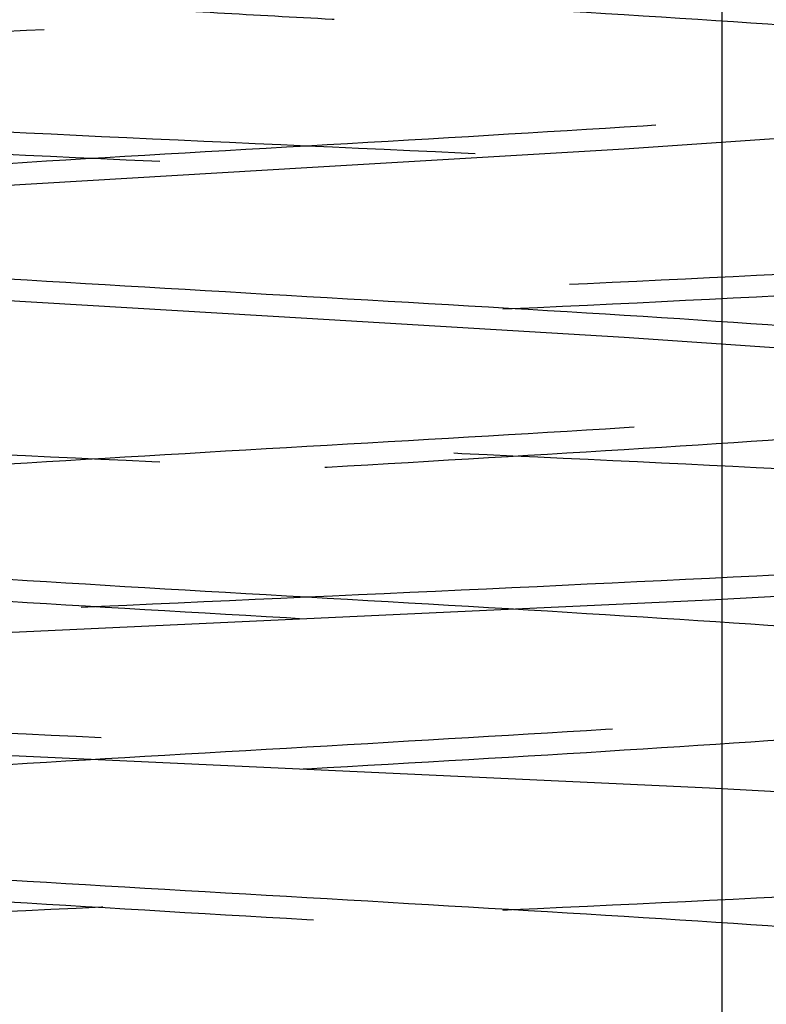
# Model space of a CAD drawing. Header units: inches. Extents: x 1907 to 2452, y -210 to -54.
# Tile 710 of 1056: x 2144.0375 to 2144.1262, y -176.7074 to -176.5904. Entities that reach past the tile are written whole.
import ezdxf

# ---------------------------------------------------------------- set-up
doc = ezdxf.new("R2010")
doc.units = ezdxf.units.IN
doc.header["$LTSCALE"] = 0.5
doc.header["$MEASUREMENT"] = 0
doc.linetypes.add('HIDDEN', pattern=[0.22499999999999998, 0.15, -0.075])
doc.layers.add('SID-M-H', color=4, linetype='HIDDEN')
doc.layers.add('SID-M-S', color=105, linetype='Continuous')

msp = doc.modelspace()

# ---------------------------------------------------------------- linework, layer by layer
at = {"layer": 'SID-M-H'}
for p, q in [((2144.141302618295, -176.6035441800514), (2144.109320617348, -176.6057763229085)), ((2144.109320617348, -176.6057763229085), (2144.07159527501, -176.6080084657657)), ((2144.07159527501, -176.6080084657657), (2144.033869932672, -176.6102406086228)), ((2144.033869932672, -176.6236334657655), (2144.07159527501, -176.6258656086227)), ((2144.07159527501, -176.6258656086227), (2144.109320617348, -176.6280977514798)), ((2144.109320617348, -176.6280977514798), (2144.141302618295, -176.6303298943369)), ((2144.159983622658, -176.6571156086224), (2144.119430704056, -176.6593477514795)), ((2144.119430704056, -176.6593477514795), (2144.07159527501, -176.6615798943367)), ((2144.07159527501, -176.6615798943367), (2144.023759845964, -176.6638120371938)), ((2144.023759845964, -176.6772048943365), (2144.07159527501, -176.6794370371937)), ((2144.07159527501, -176.6794370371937), (2144.119430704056, -176.6816691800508)), ((2144.119430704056, -176.6816691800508), (2144.159983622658, -176.6839013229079))]:
    msp.add_line(p, q, dxfattribs=at)
for points, knots in [([(2143.97499658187, -175.8292082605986), (2143.976194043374, -175.8297557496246), (2143.979018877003, -175.8310472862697), (2144.000392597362, -175.8330828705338), (2144.032802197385, -175.8353150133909), (2144.07161820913, -175.837547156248), (2144.110296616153, -175.8397792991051), (2144.143119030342, -175.8420114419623), (2144.165042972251, -175.8442435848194), (2144.172742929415, -175.8464757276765), (2144.165043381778, -175.8487078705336), (2144.143117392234, -175.8509400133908), (2144.110302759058, -175.8531721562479), (2144.071595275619, -175.855404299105), (2144.032887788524, -175.8576364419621), (2144.000073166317, -175.8598685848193), (2143.978147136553, -175.8621007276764), (2143.970447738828, -175.8643328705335), (2143.978147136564, -175.8665650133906), (2144.000073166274, -175.8687971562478), (2144.032887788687, -175.8710292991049), (2144.07159527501, -175.873261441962), (2144.110302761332, -175.8754935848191), (2144.143117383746, -175.8777257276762), (2144.165043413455, -175.8799578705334), (2144.172742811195, -175.8821900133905), (2144.165043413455, -175.8844221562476), (2144.143117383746, -175.8866542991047), (2144.110302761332, -175.8888864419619), (2144.07159527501, -175.891118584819), (2144.032887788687, -175.8933507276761), (2144.000073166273, -175.8955828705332), (2143.978147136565, -175.8978150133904), (2143.970447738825, -175.9000471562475), (2143.978147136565, -175.9022792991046), (2144.000073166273, -175.9045114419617), (2144.032887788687, -175.9067435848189), (2144.07159527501, -175.908975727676), (2144.110302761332, -175.9112078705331), (2144.143117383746, -175.9134400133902), (2144.165043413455, -175.9156721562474), (2144.172742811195, -175.9179042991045), (2144.165043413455, -175.9201364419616), (2144.143117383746, -175.9223685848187), (2144.110302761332, -175.9246007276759), (2144.07159527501, -175.926832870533), (2144.032887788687, -175.9290650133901), (2144.000073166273, -175.9312971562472), (2143.978147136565, -175.9335292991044), (2143.970447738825, -175.9357614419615), (2143.978147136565, -175.9379935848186), (2144.000073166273, -175.9402257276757), (2144.032887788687, -175.9424578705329), (2144.07159527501, -175.94469001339), (2144.110302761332, -175.9469221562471), (2144.143117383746, -175.9491542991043), (2144.165043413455, -175.9513864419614), (2144.172742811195, -175.9536185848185), (2144.165043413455, -175.9558507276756), (2144.143117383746, -175.9580828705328), (2144.110302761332, -175.9603150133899), (2144.07159527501, -175.962547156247), (2144.032887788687, -175.9647792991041), (2144.000073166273, -175.9670114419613), (2143.978147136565, -175.9692435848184), (2143.970447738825, -175.9714757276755), (2143.978147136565, -175.9737078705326), (2144.000073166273, -175.9759400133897), (2144.032887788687, -175.9781721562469), (2144.07159527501, -175.980404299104), (2144.110302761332, -175.9826364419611), (2144.143117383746, -175.9848685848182), (2144.165043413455, -175.9871007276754), (2144.172742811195, -175.9893328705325), (2144.165043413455, -175.9915650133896), (2144.143117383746, -175.9937971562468), (2144.110302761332, -175.9960292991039), (2144.07159527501, -175.998261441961), (2144.032887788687, -176.0004935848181), (2144.000073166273, -176.0027257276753), (2143.978147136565, -176.0049578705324), (2143.970447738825, -176.0071900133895), (2143.978147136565, -176.0094221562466), (2144.000073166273, -176.0116542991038), (2144.032887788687, -176.0138864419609), (2144.07159527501, -176.016118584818), (2144.110302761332, -176.0183507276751), (2144.143117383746, -176.0205828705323), (2144.165043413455, -176.0228150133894), (2144.172742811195, -176.0250471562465), (2144.165043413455, -176.0272792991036), (2144.143117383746, -176.0295114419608), (2144.110302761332, -176.0317435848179), (2144.07159527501, -176.033975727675), (2144.032887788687, -176.0362078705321), (2144.000073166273, -176.0384400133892), (2143.978147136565, -176.0406721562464), (2143.970447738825, -176.0429042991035), (2143.978147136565, -176.0451364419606), (2144.000073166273, -176.0473685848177), (2144.032887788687, -176.0496007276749), (2144.07159527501, -176.051832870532), (2144.110302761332, -176.0540650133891), (2144.143117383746, -176.0562971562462), (2144.165043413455, -176.0585292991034), (2144.172742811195, -176.0607614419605), (2144.165043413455, -176.0629935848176), (2144.143117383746, -176.0652257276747), (2144.110302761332, -176.0674578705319), (2144.07159527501, -176.069690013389), (2144.032887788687, -176.0719221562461), (2144.000073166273, -176.0741542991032), (2143.978147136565, -176.0763864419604), (2143.970447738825, -176.0786185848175), (2143.978147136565, -176.0808507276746), (2144.000073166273, -176.0830828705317), (2144.032887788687, -176.0853150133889), (2144.07159527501, -176.087547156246), (2144.110302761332, -176.0897792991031), (2144.143117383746, -176.0920114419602), (2144.165043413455, -176.0942435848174), (2144.172742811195, -176.0964757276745), (2144.165043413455, -176.0987078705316), (2144.143117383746, -176.1009400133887), (2144.110302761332, -176.1031721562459), (2144.07159527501, -176.105404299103), (2144.032887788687, -176.1076364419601), (2144.000073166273, -176.1098685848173), (2143.978147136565, -176.1121007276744), (2143.970447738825, -176.1143328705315), (2143.978147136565, -176.1165650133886), (2144.000073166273, -176.1187971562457), (2144.032887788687, -176.1210292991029), (2144.07159527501, -176.12326144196), (2144.110302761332, -176.1254935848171), (2144.143117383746, -176.1277257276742), (2144.165043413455, -176.1299578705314), (2144.172742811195, -176.1321900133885), (2144.165043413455, -176.1344221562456), (2144.143117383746, -176.1366542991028), (2144.110302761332, -176.1388864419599), (2144.07159527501, -176.141118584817), (2144.032887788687, -176.1433507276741), (2144.000073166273, -176.1455828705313), (2143.978147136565, -176.1478150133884), (2143.970447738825, -176.1500471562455), (2143.978147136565, -176.1522792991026), (2144.000073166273, -176.1545114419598), (2144.032887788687, -176.1567435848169), (2144.07159527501, -176.158975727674), (2144.110302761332, -176.1612078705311), (2144.143117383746, -176.1634400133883), (2144.165043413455, -176.1656721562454), (2144.172742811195, -176.1679042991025), (2144.165043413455, -176.1701364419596), (2144.143117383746, -176.1723685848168), (2144.110302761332, -176.1746007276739), (2144.07159527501, -176.176832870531), (2144.032887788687, -176.1790650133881), (2144.000073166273, -176.1812971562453), (2143.978147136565, -176.1835292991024), (2143.970447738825, -176.1857614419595), (2143.978147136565, -176.1879935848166), (2144.000073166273, -176.1902257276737), (2144.032887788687, -176.1924578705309), (2144.07159527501, -176.194690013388), (2144.110302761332, -176.1969221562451), (2144.143117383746, -176.1991542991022), (2144.165043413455, -176.2013864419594), (2144.172742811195, -176.2036185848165), (2144.165043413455, -176.2058507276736), (2144.143117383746, -176.2080828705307), (2144.110302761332, -176.2103150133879), (2144.07159527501, -176.212547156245), (2144.032887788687, -176.2147792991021), (2144.000073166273, -176.2170114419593), (2143.978147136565, -176.2192435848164), (2143.970447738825, -176.2214757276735), (2143.978147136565, -176.2237078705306), (2144.000073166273, -176.2259400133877), (2144.032887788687, -176.2281721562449), (2144.07159527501, -176.230404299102), (2144.110302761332, -176.2326364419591), (2144.143117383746, -176.2348685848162), (2144.165043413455, -176.2371007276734), (2144.172742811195, -176.2393328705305), (2144.165043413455, -176.2415650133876), (2144.143117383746, -176.2437971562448), (2144.110302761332, -176.2460292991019), (2144.07159527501, -176.248261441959), (2144.032887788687, -176.2504935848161), (2144.000073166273, -176.2527257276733), (2143.978147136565, -176.2549578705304), (2143.970447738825, -176.2571900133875), (2143.978147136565, -176.2594221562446), (2144.000073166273, -176.2616542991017), (2144.032887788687, -176.2638864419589), (2144.07159527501, -176.266118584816), (2144.110302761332, -176.2683507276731), (2144.143117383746, -176.2705828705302), (2144.165043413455, -176.2728150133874), (2144.172742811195, -176.2750471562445), (2144.165043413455, -176.2772792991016), (2144.143117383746, -176.2795114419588), (2144.110302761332, -176.2817435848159), (2144.07159527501, -176.283975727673), (2144.032887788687, -176.2862078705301), (2144.000073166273, -176.2884400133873), (2143.978147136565, -176.2906721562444), (2143.970447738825, -176.2929042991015), (2143.978147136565, -176.2951364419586), (2144.000073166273, -176.2973685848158), (2144.032887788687, -176.2996007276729), (2144.07159527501, -176.30183287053), (2144.110302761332, -176.3040650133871), (2144.143117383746, -176.3062971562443), (2144.165043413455, -176.3085292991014), (2144.172742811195, -176.3107614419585), (2144.165043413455, -176.3129935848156), (2144.143117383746, -176.3152257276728), (2144.110302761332, -176.3174578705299), (2144.07159527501, -176.319690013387), (2144.032887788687, -176.3219221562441), (2144.000073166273, -176.3241542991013), (2143.978147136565, -176.3263864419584), (2143.970447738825, -176.3286185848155), (2143.978147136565, -176.3308507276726), (2144.000073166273, -176.3330828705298), (2144.032887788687, -176.3353150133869), (2144.07159527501, -176.337547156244), (2144.110302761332, -176.3397792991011), (2144.143117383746, -176.3420114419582), (2144.165043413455, -176.3442435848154), (2144.172742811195, -176.3464757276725), (2144.165043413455, -176.3487078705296), (2144.143117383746, -176.3509400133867), (2144.110302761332, -176.3531721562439), (2144.07159527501, -176.355404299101), (2144.032887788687, -176.3576364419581), (2144.000073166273, -176.3598685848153), (2143.978147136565, -176.3621007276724), (2143.970447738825, -176.3643328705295), (2143.978147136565, -176.3665650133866), (2144.000073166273, -176.3687971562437), (2144.032887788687, -176.3710292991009), (2144.07159527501, -176.373261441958), (2144.110302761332, -176.3754935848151), (2144.143117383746, -176.3777257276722), (2144.165043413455, -176.3799578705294), (2144.172742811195, -176.3821900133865), (2144.165043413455, -176.3844221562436), (2144.143117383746, -176.3866542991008), (2144.110302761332, -176.3888864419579), (2144.07159527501, -176.391118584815), (2144.032887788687, -176.3933507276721), (2144.000073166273, -176.3955828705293), (2143.978147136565, -176.3978150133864), (2143.970447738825, -176.4000471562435), (2143.978147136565, -176.4022792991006), (2144.000073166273, -176.4045114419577), (2144.032887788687, -176.4067435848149), (2144.07159527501, -176.408975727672), (2144.110302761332, -176.4112078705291), (2144.143117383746, -176.4134400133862), (2144.165043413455, -176.4156721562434), (2144.172742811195, -176.4179042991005), (2144.165043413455, -176.4201364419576), (2144.143117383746, -176.4223685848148), (2144.110302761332, -176.4246007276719), (2144.07159527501, -176.426832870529), (2144.032887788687, -176.4290650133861), (2144.000073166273, -176.4312971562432), (2143.978147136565, -176.4335292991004), (2143.970447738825, -176.4357614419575), (2143.978147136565, -176.4379935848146), (2144.000073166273, -176.4402257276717), (2144.032887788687, -176.4424578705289), (2144.07159527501, -176.444690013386), (2144.110302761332, -176.4469221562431), (2144.143117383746, -176.4491542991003), (2144.165043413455, -176.4513864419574), (2144.172742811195, -176.4536185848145), (2144.165043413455, -176.4558507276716), (2144.143117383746, -176.4580828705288), (2144.110302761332, -176.4603150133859), (2144.07159527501, -176.462547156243), (2144.032887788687, -176.4647792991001), (2144.000073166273, -176.4670114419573), (2143.978147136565, -176.4692435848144), (2143.970447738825, -176.4714757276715), (2143.978147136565, -176.4737078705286), (2144.000073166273, -176.4759400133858), (2144.032887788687, -176.4781721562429), (2144.07159527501, -176.4804042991), (2144.110302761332, -176.4826364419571), (2144.143117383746, -176.4848685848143), (2144.165043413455, -176.4871007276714), (2144.172742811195, -176.4893328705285), (2144.165043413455, -176.4915650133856), (2144.143117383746, -176.4937971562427), (2144.110302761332, -176.4960292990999), (2144.07159527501, -176.498261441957), (2144.032887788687, -176.5004935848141), (2144.000073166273, -176.5027257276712), (2143.978147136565, -176.5049578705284), (2143.970447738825, -176.5071900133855), (2143.978147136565, -176.5094221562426), (2144.000073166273, -176.5116542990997), (2144.032887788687, -176.5138864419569), (2144.07159527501, -176.516118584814), (2144.110302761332, -176.5183507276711), (2144.143117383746, -176.5205828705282), (2144.165043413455, -176.5228150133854), (2144.172742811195, -176.5250471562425), (2144.165043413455, -176.5272792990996), (2144.143117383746, -176.5295114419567), (2144.110302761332, -176.5317435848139), (2144.07159527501, -176.533975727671), (2144.032887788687, -176.5362078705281), (2144.000073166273, -176.5384400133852), (2143.978147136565, -176.5406721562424), (2143.970447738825, -176.5429042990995), (2143.978147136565, -176.5451364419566), (2144.000073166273, -176.5473685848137), (2144.032887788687, -176.5496007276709), (2144.07159527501, -176.551832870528), (2144.110302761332, -176.5540650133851), (2144.143117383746, -176.5562971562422), (2144.165043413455, -176.5585292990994), (2144.172742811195, -176.5607614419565), (2144.165043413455, -176.5629935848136), (2144.143117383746, -176.5652257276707), (2144.110302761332, -176.5674578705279), (2144.07159527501, -176.569690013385), (2144.032887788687, -176.5719221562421), (2144.000073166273, -176.5741542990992), (2143.978147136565, -176.5763864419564), (2143.970447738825, -176.5786185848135), (2143.978147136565, -176.5808507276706), (2144.000073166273, -176.5830828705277), (2144.032887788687, -176.5853150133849), (2144.07159527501, -176.587547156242), (2144.110302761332, -176.5897792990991), (2144.143117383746, -176.5920114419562), (2144.165043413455, -176.5942435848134), (2144.172742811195, -176.5964757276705), (2144.165043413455, -176.5987078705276), (2144.143117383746, -176.6009400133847), (2144.110302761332, -176.6031721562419), (2144.07159527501, -176.605404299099), (2144.032887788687, -176.6076364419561), (2144.000073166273, -176.6098685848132), (2143.978147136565, -176.6121007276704), (2143.970447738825, -176.6143328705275), (2143.978147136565, -176.6165650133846), (2144.000073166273, -176.6187971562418), (2144.032887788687, -176.6210292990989), (2144.07159527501, -176.623261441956), (2144.110302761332, -176.6254935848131), (2144.143117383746, -176.6277257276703), (2144.165043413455, -176.6299578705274), (2144.172742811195, -176.6321900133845), (2144.165043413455, -176.6344221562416), (2144.143117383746, -176.6366542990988), (2144.110302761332, -176.6388864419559), (2144.07159527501, -176.641118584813), (2144.032887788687, -176.6433507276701), (2144.000073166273, -176.6455828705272), (2143.978147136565, -176.6478150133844), (2143.970447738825, -176.6500471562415), (2143.978147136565, -176.6522792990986), (2144.000073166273, -176.6545114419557), (2144.032887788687, -176.6567435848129), (2144.07159527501, -176.65897572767), (2144.110302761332, -176.6612078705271), (2144.143117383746, -176.6634400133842), (2144.165043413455, -176.6656721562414), (2144.172742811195, -176.6679042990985), (2144.165043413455, -176.6701364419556), (2144.143117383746, -176.6723685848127), (2144.110302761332, -176.6746007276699), (2144.07159527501, -176.676832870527), (2144.032887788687, -176.6790650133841), (2144.000073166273, -176.6812971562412), (2143.978147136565, -176.6835292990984), (2143.970447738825, -176.6857614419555), (2143.978147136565, -176.6879935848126), (2144.000073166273, -176.6902257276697), (2144.032887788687, -176.6924578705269), (2144.07159527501, -176.694690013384), (2144.110302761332, -176.6969221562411), (2144.143117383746, -176.6991542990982), (2144.165043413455, -176.7013864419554), (2144.172742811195, -176.7036185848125), (2144.165043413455, -176.7058507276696), (2144.143117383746, -176.7080828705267), (2144.110302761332, -176.7103150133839), (2144.07159527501, -176.712547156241), (2144.032887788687, -176.7147792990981), (2144.000073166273, -176.7170114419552), (2143.978147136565, -176.7192435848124), (2143.970447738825, -176.7214757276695), (2143.978147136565, -176.7237078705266), (2144.000073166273, -176.7259400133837), (2144.032887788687, -176.7281721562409), (2144.07159527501, -176.730404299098), (2144.110302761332, -176.7326364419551), (2144.143117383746, -176.7348685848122), (2144.165043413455, -176.7371007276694), (2144.172742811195, -176.7393328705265), (2144.165043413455, -176.7415650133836), (2144.143117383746, -176.7437971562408), (2144.110302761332, -176.7460292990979), (2144.07159527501, -176.748261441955), (2144.032887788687, -176.7504935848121), (2144.000073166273, -176.7527257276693), (2143.978147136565, -176.7549578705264), (2143.970447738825, -176.7571900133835), (2143.978147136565, -176.7594221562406), (2144.000073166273, -176.7616542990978), (2144.032887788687, -176.7638864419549), (2144.07159527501, -176.766118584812), (2144.110302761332, -176.7683507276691), (2144.143117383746, -176.7705828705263), (2144.165043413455, -176.7728150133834), (2144.172742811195, -176.7750471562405), (2144.165043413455, -176.7772792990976), (2144.143117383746, -176.7795114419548), (2144.110302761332, -176.7817435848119), (2144.07159527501, -176.783975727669), (2144.032887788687, -176.7862078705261), (2144.000073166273, -176.7884400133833), (2143.978147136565, -176.7906721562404), (2143.970447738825, -176.7929042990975), (2143.978147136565, -176.7951364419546), (2144.000073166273, -176.7973685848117), (2144.032887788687, -176.7996007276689), (2144.07159527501, -176.801832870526), (2144.110302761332, -176.8040650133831), (2144.143117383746, -176.8062971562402), (2144.165043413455, -176.8085292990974), (2144.172742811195, -176.8107614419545), (2144.165043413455, -176.8129935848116), (2144.143117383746, -176.8152257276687), (2144.110302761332, -176.8174578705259), (2144.07159527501, -176.819690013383), (2144.032887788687, -176.8219221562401), (2144.000073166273, -176.8241542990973), (2143.978147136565, -176.8263864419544), (2143.970447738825, -176.8286185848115), (2143.978147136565, -176.8308507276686), (2144.000073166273, -176.8330828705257), (2144.032887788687, -176.8353150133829), (2144.07159527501, -176.83754715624), (2144.110302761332, -176.8397792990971), (2144.143117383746, -176.8420114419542), (2144.165043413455, -176.8442435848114), (2144.172742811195, -176.8464757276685), (2144.165043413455, -176.8487078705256), (2144.143117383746, -176.8509400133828), (2144.110302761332, -176.8531721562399), (2144.07159527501, -176.855404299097), (2144.032887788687, -176.8576364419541), (2144.000073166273, -176.8598685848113), (2143.978147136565, -176.8621007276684), (2143.970447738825, -176.8643328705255), (2143.978147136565, -176.8665650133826), (2144.000073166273, -176.8687971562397), (2144.032887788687, -176.8710292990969), (2144.07159527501, -176.873261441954), (2144.110302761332, -176.8754935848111), (2144.143117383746, -176.8777257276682), (2144.165043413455, -176.8799578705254), (2144.172742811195, -176.8821900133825), (2144.165043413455, -176.8844221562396), (2144.143117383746, -176.8866542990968), (2144.110302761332, -176.8888864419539), (2144.07159527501, -176.891118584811), (2144.032887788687, -176.8933507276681), (2144.000073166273, -176.8955828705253), (2143.978147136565, -176.8978150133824), (2143.970447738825, -176.9000471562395), (2143.978147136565, -176.9022792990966), (2144.000073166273, -176.9045114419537), (2144.032887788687, -176.9067435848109), (2144.07159527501, -176.908975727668), (2144.110302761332, -176.9112078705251), (2144.143117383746, -176.9134400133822), (2144.165043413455, -176.9156721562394), (2144.172742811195, -176.9179042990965), (2144.165043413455, -176.9201364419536), (2144.143117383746, -176.9223685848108), (2144.110302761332, -176.9246007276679), (2144.07159527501, -176.926832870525), (2144.032887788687, -176.9290650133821), (2144.000073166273, -176.9312971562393), (2143.978147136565, -176.9335292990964), (2143.970447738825, -176.9357614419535), (2143.978147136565, -176.9379935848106), (2144.000073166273, -176.9402257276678), (2144.032887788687, -176.9424578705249), (2144.07159527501, -176.944690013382), (2144.110302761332, -176.9469221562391), (2144.143117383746, -176.9491542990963), (2144.165043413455, -176.9513864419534), (2144.172742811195, -176.9536185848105), (2144.165043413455, -176.9558507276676), (2144.143117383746, -176.9580828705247), (2144.110302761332, -176.9603150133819), (2144.07159527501, -176.962547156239), (2144.032887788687, -176.9647792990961), (2144.000073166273, -176.9670114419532), (2143.978147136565, -176.9692435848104), (2143.970447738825, -176.9714757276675), (2143.978147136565, -176.9737078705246), (2144.000073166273, -176.9759400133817), (2144.032887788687, -176.9781721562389), (2144.07159527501, -176.980404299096), (2144.110302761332, -176.9826364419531), (2144.143117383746, -176.9848685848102), (2144.165043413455, -176.9871007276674), (2144.172742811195, -176.9893328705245), (2144.165043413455, -176.9915650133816), (2144.143117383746, -176.9937971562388), (2144.110302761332, -176.9960292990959), (2144.07159527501, -176.998261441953), (2144.032887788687, -177.0004935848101), (2144.000073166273, -177.0027257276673), (2143.978147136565, -177.0049578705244), (2143.970447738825, -177.0071900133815), (2143.978147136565, -177.0094221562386), (2144.000073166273, -177.0116542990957), (2144.032887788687, -177.0138864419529), (2144.07159527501, -177.01611858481), (2144.110302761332, -177.0183507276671), (2144.143117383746, -177.0205828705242), (2144.165043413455, -177.0228150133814), (2144.172742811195, -177.0250471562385), (2144.165043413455, -177.0272792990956), (2144.143117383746, -177.0295114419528), (2144.110302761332, -177.0317435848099), (2144.07159527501, -177.033975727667), (2144.032887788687, -177.0362078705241), (2144.000073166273, -177.0384400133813), (2143.978147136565, -177.0406721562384), (2143.970447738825, -177.0429042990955), (2143.978147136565, -177.0451364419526), (2144.000073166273, -177.0473685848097), (2144.032887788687, -177.0496007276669), (2144.07159527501, -177.051832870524), (2144.110302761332, -177.0540650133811), (2144.143117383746, -177.0562971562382), (2144.165043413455, -177.0585292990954), (2144.172742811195, -177.0607614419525), (2144.165043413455, -177.0629935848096), (2144.143117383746, -177.0652257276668), (2144.110302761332, -177.0674578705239), (2144.07159527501, -177.069690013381), (2144.032887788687, -177.0719221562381), (2144.000073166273, -177.0741542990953), (2143.978147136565, -177.0763864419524), (2143.970447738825, -177.0786185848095), (2143.978147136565, -177.0808507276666), (2144.000073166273, -177.0830828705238), (2144.032887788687, -177.0853150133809), (2144.07159527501, -177.087547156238), (2144.110302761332, -177.0897792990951), (2144.143117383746, -177.0920114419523), (2144.165043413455, -177.0942435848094), (2144.172742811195, -177.0964757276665), (2144.165043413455, -177.0987078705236), (2144.143117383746, -177.1009400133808), (2144.110302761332, -177.1031721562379), (2144.07159527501, -177.105404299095), (2144.032887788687, -177.1076364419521), (2144.000073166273, -177.1098685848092), (2143.978147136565, -177.1121007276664), (2143.970447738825, -177.1143328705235), (2143.978147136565, -177.1165650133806), (2144.000073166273, -177.1187971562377), (2144.032887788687, -177.1210292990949), (2144.07159527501, -177.123261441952), (2144.110302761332, -177.1254935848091), (2144.143117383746, -177.1277257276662), (2144.165043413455, -177.1299578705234), (2144.172742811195, -177.1321900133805), (2144.165043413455, -177.1344221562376), (2144.143117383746, -177.1366542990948), (2144.110302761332, -177.1388864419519), (2144.07159527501, -177.141118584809), (2144.032887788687, -177.1433507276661), (2144.000073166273, -177.1455828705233), (2143.978147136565, -177.1478150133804), (2143.970447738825, -177.1500471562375), (2143.978147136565, -177.1522792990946), (2144.000073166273, -177.1545114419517), (2144.032887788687, -177.1567435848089), (2144.07159527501, -177.158975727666), (2144.110302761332, -177.1612078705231), (2144.143117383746, -177.1634400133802), (2144.165043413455, -177.1656721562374), (2144.172742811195, -177.1679042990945), (2144.165043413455, -177.1701364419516), (2144.143117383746, -177.1723685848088), (2144.110302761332, -177.1746007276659), (2144.07159527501, -177.176832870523), (2144.032887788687, -177.1790650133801), (2144.000073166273, -177.1812971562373), (2143.978147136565, -177.1835292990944), (2143.970447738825, -177.1857614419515), (2143.978147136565, -177.1879935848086), (2144.000073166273, -177.1902257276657), (2144.032887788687, -177.1924578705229), (2144.07159527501, -177.19469001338), (2144.110302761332, -177.1969221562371), (2144.143117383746, -177.1991542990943), (2144.165043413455, -177.2013864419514), (2144.172742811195, -177.2036185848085), (2144.165043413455, -177.2058507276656), (2144.143117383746, -177.2080828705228), (2144.110302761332, -177.2103150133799), (2144.07159527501, -177.212547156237), (2144.032887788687, -177.2147792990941), (2144.000073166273, -177.2170114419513), (2143.978147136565, -177.2192435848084), (2143.970447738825, -177.2214757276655), (2143.978147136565, -177.2237078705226), (2144.000073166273, -177.2259400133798), (2144.032887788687, -177.2281721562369), (2144.07159527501, -177.230404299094), (2144.110302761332, -177.2326364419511), (2144.143117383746, -177.2348685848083), (2144.165043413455, -177.2371007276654), (2144.172742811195, -177.2393328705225), (2144.165043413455, -177.2415650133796), (2144.143117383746, -177.2437971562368), (2144.110302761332, -177.2460292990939), (2144.07159527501, -177.248261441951), (2144.032887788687, -177.2504935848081), (2144.000073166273, -177.2527257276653), (2143.978147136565, -177.2549578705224), (2143.970447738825, -177.2571900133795), (2143.978147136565, -177.2594221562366), (2144.000073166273, -177.2616542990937), (2144.032887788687, -177.2638864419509), (2144.07159527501, -177.266118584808), (2144.110302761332, -177.2683507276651), (2144.143117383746, -177.2705828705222), (2144.165043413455, -177.2728150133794), (2144.172742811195, -177.2750471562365), (2144.165043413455, -177.2772792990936), (2144.143117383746, -177.2795114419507), (2144.110302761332, -177.2817435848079), (2144.07159527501, -177.283975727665), (2144.032887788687, -177.2862078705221), (2144.000073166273, -177.2884400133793), (2143.978147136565, -177.2906721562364), (2143.970447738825, -177.2929042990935), (2143.978147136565, -177.2951364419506), (2144.000073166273, -177.2973685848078), (2144.032887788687, -177.2996007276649), (2144.07159527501, -177.301832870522), (2144.110302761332, -177.3040650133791), (2144.143117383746, -177.3062971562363), (2144.165043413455, -177.3085292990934), (2144.172742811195, -177.3107614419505), (2144.165043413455, -177.3129935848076), (2144.143117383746, -177.3152257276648), (2144.110302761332, -177.3174578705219), (2144.07159527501, -177.319690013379), (2144.032887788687, -177.3219221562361), (2144.000073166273, -177.3241542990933), (2143.978147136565, -177.3263864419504), (2143.970447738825, -177.3286185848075), (2143.978147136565, -177.3308507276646), (2144.000073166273, -177.3330828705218), (2144.032887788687, -177.3353150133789), (2144.07159527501, -177.337547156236), (2144.110302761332, -177.3397792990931), (2144.143117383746, -177.3420114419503), (2144.165043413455, -177.3442435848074), (2144.172742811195, -177.3464757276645), (2144.165043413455, -177.3487078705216), (2144.143117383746, -177.3509400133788), (2144.110302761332, -177.3531721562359), (2144.07159527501, -177.355404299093), (2144.032887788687, -177.3576364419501), (2144.000073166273, -177.3598685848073), (2143.978147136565, -177.3621007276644), (2143.970447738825, -177.3643328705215), (2143.978147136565, -177.3665650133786), (2144.000073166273, -177.3687971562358), (2144.032887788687, -177.3710292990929), (2144.07159527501, -177.37326144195), (2144.110302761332, -177.3754935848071), (2144.143117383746, -177.3777257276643), (2144.165043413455, -177.3799578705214), (2144.172742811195, -177.3821900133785), (2144.165043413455, -177.3844221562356), (2144.143117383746, -177.3866542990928), (2144.110302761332, -177.3888864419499), (2144.07159527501, -177.391118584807), (2144.032887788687, -177.3933507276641), (2144.000073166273, -177.3955828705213), (2143.978147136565, -177.3978150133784), (2143.970447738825, -177.4000471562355), (2143.978147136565, -177.4022792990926), (2144.000073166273, -177.4045114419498), (2144.032887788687, -177.4067435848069), (2144.07159527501, -177.408975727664), (2144.110302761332, -177.4112078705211), (2144.143117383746, -177.4134400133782), (2144.165043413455, -177.4156721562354), (2144.172742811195, -177.4179042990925), (2144.165043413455, -177.4201364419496), (2144.143117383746, -177.4223685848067), (2144.110302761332, -177.4246007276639), (2144.07159527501, -177.426832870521), (2144.032887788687, -177.4290650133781), (2144.000073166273, -177.4312971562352), (2143.978147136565, -177.4335292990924), (2143.970447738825, -177.4357614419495), (2143.978147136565, -177.4379935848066), (2144.000073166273, -177.4402257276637), (2144.032887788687, -177.4424578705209), (2144.07159527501, -177.444690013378), (2144.110302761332, -177.4469221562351), (2144.143117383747, -177.4491542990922), (2144.165043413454, -177.4513864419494), (2144.172742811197, -177.4536185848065), (2144.165043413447, -177.4558507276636), (2144.143117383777, -177.4580828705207), (2144.110302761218, -177.460315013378), (2144.071595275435, -177.4625471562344), (2144.032887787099, -177.4647792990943), (2144.000073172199, -177.4670114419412), (2143.97814711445, -177.4692435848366), (2143.970447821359, -177.4714757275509), (2143.978146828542, -177.473707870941), (2144.000074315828, -177.4759400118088), (2144.032883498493, -177.4781721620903), (2144.071611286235, -177.4804042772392), (2144.110243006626, -177.482636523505), (2144.143340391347, -177.4848682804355), (2144.164211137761, -177.4871018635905), (2144.172991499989, -177.4887818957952), (2144.168837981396, -177.4897264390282), (2144.16797199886, -177.4899233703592)], [0, 0, 0, 0, 0.0009890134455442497, 0.002333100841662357, 0.003677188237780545, 0.005021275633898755, 0.006365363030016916, 0.007709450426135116, 0.009053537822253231, 0.01039762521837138, 0.01174171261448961, 0.01308580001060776, 0.01442988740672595, 0.0157739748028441, 0.01711806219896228, 0.01846214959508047, 0.01980623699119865, 0.02115032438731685, 0.02249441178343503, 0.02383849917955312, 0.0251825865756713, 0.02652667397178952, 0.02787076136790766, 0.02921484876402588, 0.03055893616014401, 0.03190302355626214, 0.03324711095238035, 0.03459119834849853, 0.03593528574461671, 0.03727937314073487, 0.03862346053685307, 0.03996754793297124, 0.04131163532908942, 0.04265572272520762, 0.04399981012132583, 0.0453438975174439, 0.04668798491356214, 0.0480320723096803, 0.04937615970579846, 0.05072024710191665, 0.05206433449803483, 0.05340842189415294, 0.05475250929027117, 0.05609659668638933, 0.05744068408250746, 0.05878477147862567, 0.0601288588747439, 0.06147294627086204, 0.06281703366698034, 0.06416112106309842, 0.06550520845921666, 0.0668492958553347, 0.06819338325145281, 0.06953747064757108, 0.07088155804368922, 0.07222564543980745, 0.0735697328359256, 0.07491382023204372, 0.07625790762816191, 0.07760199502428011, 0.07894608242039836, 0.08029016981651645, 0.08163425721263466, 0.08297834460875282, 0.084322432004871, 0.0856665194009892, 0.08701060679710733, 0.08835469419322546, 0.08969878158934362, 0.09104286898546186, 0.09238695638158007, 0.09373104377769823, 0.09507513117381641, 0.09641921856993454, 0.09776330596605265, 0.09910739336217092, 0.1004514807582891, 0.1017955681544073, 0.1031396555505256, 0.1044837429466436, 0.1058278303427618, 0.10717191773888, 0.108516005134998, 0.1098600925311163, 0.1112041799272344, 0.1125482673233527, 0.1138923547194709, 0.115236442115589, 0.1165805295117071, 0.1179246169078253, 0.1192687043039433, 0.1206127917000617, 0.1219568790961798, 0.1233009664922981, 0.1246450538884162, 0.1259891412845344, 0.1273332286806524, 0.1286773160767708, 0.130021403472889, 0.1313654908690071, 0.1327095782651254, 0.1340536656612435, 0.1353977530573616, 0.1367418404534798, 0.1380859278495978, 0.1394300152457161, 0.1407741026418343, 0.1421181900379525, 0.1434622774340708, 0.1448063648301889, 0.146150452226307, 0.1474945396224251, 0.1488386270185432, 0.1501827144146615, 0.1515268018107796, 0.1528708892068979, 0.1542149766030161, 0.1555590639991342, 0.1569031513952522, 0.1582472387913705, 0.1595913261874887, 0.1609354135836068, 0.1622795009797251, 0.1636235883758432, 0.1649676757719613, 0.1663117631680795, 0.1676558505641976, 0.1689999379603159, 0.170344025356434, 0.1716881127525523, 0.1730322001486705, 0.1743762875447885, 0.1757203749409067, 0.1770644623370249, 0.1784085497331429, 0.1797526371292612, 0.1810967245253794, 0.1824408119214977, 0.1837848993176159, 0.185128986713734, 0.186473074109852, 0.1878171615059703, 0.1891612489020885, 0.1905053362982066, 0.1918494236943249, 0.193193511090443, 0.1945375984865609, 0.1958816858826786, 0.1972257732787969, 0.1985698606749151, 0.1999139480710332, 0.2012580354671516, 0.2026021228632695, 0.203946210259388, 0.2052902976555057, 0.2066343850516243, 0.2079784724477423, 0.2093225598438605, 0.2106666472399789, 0.2120107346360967, 0.2133548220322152, 0.2146989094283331, 0.2160429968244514, 0.2173870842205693, 0.2187311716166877, 0.2200752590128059, 0.2214193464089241, 0.2227634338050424, 0.2241075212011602, 0.2254516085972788, 0.2267956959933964, 0.2281397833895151, 0.229483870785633, 0.2308279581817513, 0.2321720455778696, 0.2335161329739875, 0.2348602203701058, 0.2362043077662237, 0.2375483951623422, 0.2388924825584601, 0.2402365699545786, 0.2415806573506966, 0.2429247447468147, 0.244268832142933, 0.2456129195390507, 0.2469570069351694, 0.2483010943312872, 0.2496451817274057, 0.2509892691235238, 0.2523333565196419, 0.2536774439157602, 0.2550215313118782, 0.2563656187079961, 0.2577097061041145, 0.2590537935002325, 0.2603978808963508, 0.2617419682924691, 0.2630860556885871, 0.2644301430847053, 0.2657742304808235, 0.2671183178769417, 0.2684624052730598, 0.2698064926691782, 0.2711505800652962, 0.2724946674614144, 0.2738387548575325, 0.2751828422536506, 0.2765269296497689, 0.277871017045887, 0.2792151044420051, 0.2805591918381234, 0.2819032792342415, 0.2832473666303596, 0.284591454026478, 0.2859355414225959, 0.2872796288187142, 0.2886237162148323, 0.2899678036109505, 0.2913118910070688, 0.2926559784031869, 0.2940000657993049, 0.2953441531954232, 0.2966882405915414, 0.2980323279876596, 0.2993764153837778, 0.3007205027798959, 0.3020645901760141, 0.3034086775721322, 0.3047527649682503, 0.3060968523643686, 0.3074409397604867, 0.3087850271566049, 0.3101291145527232, 0.3114732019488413, 0.3128172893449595, 0.3141613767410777, 0.3155054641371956, 0.316849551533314, 0.318193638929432, 0.3195377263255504, 0.3208818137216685, 0.3222259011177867, 0.3235699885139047, 0.3249140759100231, 0.3262581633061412, 0.3276022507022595, 0.3289463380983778, 0.3302904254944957, 0.3316345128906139, 0.332978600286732, 0.33432268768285, 0.3356667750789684, 0.3370108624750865, 0.3383549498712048, 0.339699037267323, 0.3410431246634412, 0.3423872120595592, 0.3437312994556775, 0.3450753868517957, 0.3464194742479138, 0.3477635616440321, 0.3491076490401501, 0.3504517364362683, 0.3517958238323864, 0.3531399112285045, 0.3544839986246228, 0.355828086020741, 0.3571721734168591, 0.3585162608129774, 0.3598603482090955, 0.3612044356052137, 0.3625485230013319, 0.3638926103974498, 0.3652366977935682, 0.3665807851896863, 0.3679248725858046, 0.3692689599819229, 0.370613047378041, 0.3719571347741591, 0.3733012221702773, 0.3746453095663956, 0.3759893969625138, 0.377333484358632, 0.3786775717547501, 0.3800216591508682, 0.3813657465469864, 0.3827098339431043, 0.3840539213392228, 0.3853980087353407, 0.3867420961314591, 0.3880861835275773, 0.3894302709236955, 0.3907743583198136, 0.3921184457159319, 0.3934625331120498, 0.3948066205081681, 0.3961507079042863, 0.3974947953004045, 0.3988388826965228, 0.4001829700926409, 0.4015270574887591, 0.4028711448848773, 0.4042152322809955, 0.4055593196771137, 0.406903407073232, 0.40824749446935, 0.4095915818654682, 0.4109356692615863, 0.4122797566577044, 0.4136238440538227, 0.4149679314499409, 0.416312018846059, 0.4176561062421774, 0.4190001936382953, 0.4203442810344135, 0.4216883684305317, 0.4230324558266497, 0.4243765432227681, 0.4257206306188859, 0.4270647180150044, 0.4284088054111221, 0.4297528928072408, 0.4310969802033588, 0.4324410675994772, 0.4337851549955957, 0.4351292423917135, 0.4364733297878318, 0.4378174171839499, 0.439161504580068, 0.4405055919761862, 0.4418496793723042, 0.4431937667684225, 0.4445378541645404, 0.445881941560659, 0.4472260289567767, 0.4485701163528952, 0.4499142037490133, 0.4512582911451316, 0.45260237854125, 0.4539464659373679, 0.4552905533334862, 0.4566346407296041, 0.4579787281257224, 0.4593228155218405, 0.4606669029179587, 0.462010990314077, 0.4633550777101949, 0.4646991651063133, 0.4660432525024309, 0.4673873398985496, 0.4687314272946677, 0.470075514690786, 0.4714196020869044, 0.4727636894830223, 0.4741077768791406, 0.4754518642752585, 0.4767959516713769, 0.478140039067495, 0.4794841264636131, 0.4808282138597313, 0.4821723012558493, 0.4835163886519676, 0.4848604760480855, 0.486204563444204, 0.4875486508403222, 0.4888927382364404, 0.4902368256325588, 0.4915809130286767, 0.4929250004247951, 0.4942690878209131, 0.4956131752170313, 0.4969572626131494, 0.4983013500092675, 0.4996454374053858, 0.5009895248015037, 0.5023336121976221, 0.5036776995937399, 0.5050217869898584, 0.5063658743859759, 0.5077099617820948, 0.5090540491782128, 0.5103981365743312, 0.5117422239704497, 0.5130863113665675, 0.5144303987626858, 0.5157744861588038, 0.5171185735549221, 0.5184626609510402, 0.5198067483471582, 0.5211508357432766, 0.5224949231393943, 0.5238390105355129, 0.5251830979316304, 0.5265271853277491, 0.5278712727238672, 0.5292153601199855, 0.530559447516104, 0.5319035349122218, 0.5332476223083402, 0.534591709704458, 0.5359357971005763, 0.5372798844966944, 0.5386239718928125, 0.5399680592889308, 0.5413121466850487, 0.5426562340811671, 0.5440003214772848, 0.5453444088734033, 0.5466884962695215, 0.5480325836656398, 0.5493766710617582, 0.5507207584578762, 0.5520648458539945, 0.5534089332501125, 0.5547530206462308, 0.5560971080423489, 0.5574411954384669, 0.5587852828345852, 0.5601293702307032, 0.5614734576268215, 0.5628175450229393, 0.5641616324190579, 0.5655057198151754, 0.5668498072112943, 0.5681938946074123, 0.5695379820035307, 0.570882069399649, 0.5722261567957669, 0.5735702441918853, 0.5749143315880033, 0.5762584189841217, 0.5776025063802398, 0.5789465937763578, 0.5802906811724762, 0.581634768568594, 0.5829788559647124, 0.5843229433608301, 0.5856670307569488, 0.587011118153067, 0.5883552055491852, 0.5896992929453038, 0.5910433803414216, 0.5923874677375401, 0.5937315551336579, 0.5950756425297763, 0.5964197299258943, 0.5977638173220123, 0.5991079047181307, 0.6004519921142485, 0.601796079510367, 0.6031401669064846, 0.6044842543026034, 0.6058283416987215, 0.6071724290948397, 0.6085165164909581, 0.6098606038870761, 0.6112046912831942, 0.6125487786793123, 0.6138928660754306, 0.6152369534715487, 0.6165810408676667, 0.6179251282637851, 0.6192692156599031, 0.6206133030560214, 0.6219573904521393, 0.6233014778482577, 0.6246455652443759, 0.625989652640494, 0.6273337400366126, 0.6286778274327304, 0.6300219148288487, 0.6313660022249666, 0.632710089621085, 0.6340541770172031, 0.6353982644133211, 0.6367423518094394, 0.6380864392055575, 0.6394305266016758, 0.6407746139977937, 0.6421187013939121, 0.6434627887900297, 0.6448068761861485, 0.6461509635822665, 0.6474950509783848, 0.6488391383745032, 0.650183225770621, 0.6515273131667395, 0.6528714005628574, 0.6542154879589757, 0.6555595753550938, 0.656903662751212, 0.6582477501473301, 0.659591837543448, 0.6609359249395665, 0.6622800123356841, 0.6636240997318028, 0.6649681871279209, 0.6663122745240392, 0.6676563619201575, 0.6690004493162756, 0.6703445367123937, 0.6716886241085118, 0.6730327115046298, 0.6743767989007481, 0.6757208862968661, 0.6770649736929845, 0.6784090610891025, 0.6797531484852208, 0.6810972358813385, 0.6824413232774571, 0.6837854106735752, 0.6851294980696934, 0.6864735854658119, 0.6878176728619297, 0.6891617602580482, 0.6905058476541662, 0.6918499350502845, 0.6931940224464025, 0.6945381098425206, 0.6958821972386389, 0.6972262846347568, 0.6985703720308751, 0.6999144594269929, 0.7012585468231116, 0.7026026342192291, 0.7039467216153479, 0.7052908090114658, 0.7066348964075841, 0.7079789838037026, 0.7093230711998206, 0.7106671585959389, 0.7120112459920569, 0.713355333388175, 0.7146994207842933, 0.7160435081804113, 0.7173875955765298, 0.7187316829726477, 0.7200757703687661, 0.7214198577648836, 0.7227639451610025, 0.7241080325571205, 0.7254521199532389, 0.7267962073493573, 0.7281402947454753, 0.7294843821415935, 0.7308284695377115, 0.7321725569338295, 0.7335166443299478, 0.7348607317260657, 0.7362048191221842, 0.7375489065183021, 0.7388929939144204, 0.7402370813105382, 0.7415811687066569, 0.7429252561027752, 0.7442693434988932, 0.7456134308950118, 0.7469575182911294, 0.7483016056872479, 0.7496456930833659, 0.7509897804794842, 0.7523338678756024, 0.7536779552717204, 0.7550220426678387, 0.7563661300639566, 0.757710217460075, 0.7590543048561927, 0.7603983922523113, 0.7617424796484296, 0.7630865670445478, 0.7644306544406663, 0.7657747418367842, 0.7671188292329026, 0.7684629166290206, 0.7698070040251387, 0.7711510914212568, 0.7724951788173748, 0.7738392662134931, 0.775183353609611, 0.7765274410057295, 0.7778715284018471, 0.7792156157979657, 0.7805597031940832, 0.781903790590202, 0.7832478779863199, 0.7845919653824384, 0.7859360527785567, 0.7872801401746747, 0.7886242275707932, 0.7899683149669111, 0.7913124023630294, 0.7926564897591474, 0.7940005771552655, 0.7953446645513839, 0.7966887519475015, 0.7980328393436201, 0.7993769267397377, 0.8007210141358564, 0.8020651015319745, 0.8034091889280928, 0.8047532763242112, 0.806097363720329, 0.8074414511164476, 0.8087855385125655, 0.8101296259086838, 0.8114737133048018, 0.81281780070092, 0.8141618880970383, 0.8155059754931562, 0.8168500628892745, 0.8181941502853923, 0.8195382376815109, 0.8208823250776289, 0.8222264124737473, 0.8235704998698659, 0.8249145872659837, 0.826258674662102, 0.82760276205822, 0.8289468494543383, 0.8302909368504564, 0.8316350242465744, 0.8329791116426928, 0.8343231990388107, 0.8356672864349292, 0.8370113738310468, 0.8383554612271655, 0.8396995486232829, 0.8410436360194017, 0.8423877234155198, 0.8437318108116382, 0.8450758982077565, 0.8464199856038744, 0.8477640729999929, 0.8491081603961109, 0.850452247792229, 0.8517963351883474, 0.8531404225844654, 0.8544845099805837, 0.8558285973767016, 0.8571726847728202, 0.8585167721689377, 0.8598608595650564, 0.8612049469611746, 0.8625490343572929, 0.8638931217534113, 0.8652372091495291, 0.8665812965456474, 0.8679253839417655, 0.8692694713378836, 0.8706135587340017, 0.8719576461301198, 0.8733017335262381, 0.874645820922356, 0.8759899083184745, 0.8773339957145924, 0.8786780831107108, 0.8800221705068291, 0.8813662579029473, 0.8827103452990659, 0.8840544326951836, 0.885398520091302, 0.8867426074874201, 0.8880866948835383, 0.8894307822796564, 0.8907748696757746, 0.8921189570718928, 0.8934630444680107, 0.8948071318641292, 0.8961512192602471, 0.8974953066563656, 0.8988393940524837, 0.9001834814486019, 0.9015275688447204, 0.9028716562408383, 0.9042157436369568, 0.9055598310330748, 0.906903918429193, 0.9082480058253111, 0.9095920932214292, 0.9109361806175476, 0.9122802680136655, 0.9136243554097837, 0.9149684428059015, 0.9163125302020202, 0.9176566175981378, 0.9190007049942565, 0.9203447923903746, 0.9216888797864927, 0.9230329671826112, 0.9243770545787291, 0.9257211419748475, 0.9270652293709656, 0.9284093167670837, 0.9297534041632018, 0.9310974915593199, 0.9324415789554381, 0.9337856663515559, 0.9351297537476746, 0.936473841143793, 0.9378179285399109, 0.9391620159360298, 0.9405061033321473, 0.9418501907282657, 0.9431942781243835, 0.9445383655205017, 0.94588245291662, 0.9472265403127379, 0.9485706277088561, 0.9499147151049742, 0.9512588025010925, 0.9526028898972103, 0.9539469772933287, 0.9552910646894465, 0.9566351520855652, 0.9579792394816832, 0.9593233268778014, 0.96066741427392, 0.9620115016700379, 0.9633555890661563, 0.9646996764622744, 0.9660437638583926, 0.9673878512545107, 0.9687319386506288, 0.9700760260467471, 0.971420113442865, 0.9727642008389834, 0.9741082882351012, 0.9754523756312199, 0.9767964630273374, 0.9781405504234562, 0.9794846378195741, 0.9808287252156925, 0.9821728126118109, 0.9835169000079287, 0.984860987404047, 0.986205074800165, 0.987549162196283, 0.9888932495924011, 0.9902373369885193, 0.9915814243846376, 0.9929255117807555, 0.994269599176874, 0.9956136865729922, 0.9969577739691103, 0.9983018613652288, 0.9996459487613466, 1, 1, 1, 1]), ([(2143.973014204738, -176.5455084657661), (2143.973014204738, -176.5460025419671), (2143.974281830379, -176.5465392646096), (2143.979475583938, -176.547640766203), (2143.983400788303, -176.548204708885), (2143.990905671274, -176.5490199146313), (2143.993671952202, -176.5492865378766), (2143.999626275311, -176.5498022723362), (2144.00278387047, -176.5500451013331), (2144.01304178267, -176.5508117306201), (2144.020904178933, -176.5513601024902), (2144.037876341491, -176.5524699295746), (2144.046973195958, -176.5530305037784), (2144.065277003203, -176.5540969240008), (2144.074326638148, -176.5545774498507), (2144.092638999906, -176.5556288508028), (2144.101814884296, -176.556185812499), (2144.119084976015, -176.557297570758), (2144.127165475, -176.5578514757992), (2144.137808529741, -176.5586317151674), (2144.141086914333, -176.5588765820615), (2144.147252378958, -176.5593828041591), (2144.150139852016, -176.559645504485), (2144.158047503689, -176.560451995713), (2144.162294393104, -176.5610143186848), (2144.168164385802, -176.5621215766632), (2144.169784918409, -176.5626656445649), (2144.170276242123, -176.5634224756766), (2144.170129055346, -176.5636684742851), (2144.169186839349, -176.5641900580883), (2144.168389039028, -176.5644590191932), (2144.165005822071, -176.5652791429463), (2144.161411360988, -176.5658434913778), (2144.151967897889, -176.5669399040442), (2144.146184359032, -176.5674585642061), (2144.133038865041, -176.568460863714), (2144.125408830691, -176.5690025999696), (2144.10876909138, -176.5701081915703), (2144.099771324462, -176.5706711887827), (2144.086078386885, -176.5714807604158), (2144.08148297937, -176.5717448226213), (2144.072367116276, -176.5722543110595), (2144.06785926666, -176.5724975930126), (2144.05414657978, -176.573273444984), (2144.044911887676, -176.5738256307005), (2144.027379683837, -176.5749370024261), (2144.019096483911, -176.5754952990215), (2144.004412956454, -176.576551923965), (2143.998054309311, -176.5770315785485), (2143.987001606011, -176.5780932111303), (2143.982443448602, -176.5786527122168), (2143.975906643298, -176.5797634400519), (2143.973932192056, -176.5803137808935), (2143.972940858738, -176.5810850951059), (2143.97292753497, -176.5813276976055), (2143.97353251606, -176.5818403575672), (2143.974157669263, -176.5821057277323), (2143.977026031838, -176.582918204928), (2143.980282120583, -176.5834817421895), (2143.989138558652, -176.5845854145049), (2143.994729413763, -176.5851247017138), (2144.007387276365, -176.586120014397), (2144.014744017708, -176.5866472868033), (2144.031018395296, -176.5877463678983), (2144.039897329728, -176.5883105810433), (2144.053526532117, -176.589128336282), (2144.058119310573, -176.5893961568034), (2144.067264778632, -176.5899148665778), (2144.071776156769, -176.5901588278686), (2144.085439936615, -176.5909206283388), (2144.094713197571, -176.5914669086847), (2144.112470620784, -176.5925755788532), (2144.120940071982, -176.5931370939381), (2144.136093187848, -176.5942080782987), (2144.142686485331, -176.5946903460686), (2144.154218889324, -176.5957363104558), (2144.159076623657, -176.5962918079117), (2144.162672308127, -176.59684775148)], [0, 0, 0, 0, 0.03124999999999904, 0.03124999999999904, 0.06249999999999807, 0.06249999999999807, 0.07812499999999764, 0.07812499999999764, 0.09374999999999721, 0.09374999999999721, 0.1249999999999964, 0.1249999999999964, 0.1562499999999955, 0.1562499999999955, 0.1874999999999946, 0.1874999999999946, 0.2187499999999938, 0.2187499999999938, 0.249999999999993, 0.249999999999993, 0.2656249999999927, 0.2656249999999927, 0.2812499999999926, 0.2812499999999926, 0.3124999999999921, 0.3124999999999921, 0.3437499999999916, 0.3437499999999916, 0.3593749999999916, 0.3593749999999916, 0.3749999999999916, 0.3749999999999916, 0.4062499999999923, 0.4062499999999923, 0.4374999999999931, 0.4374999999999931, 0.4687499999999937, 0.4687499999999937, 0.4999999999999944, 0.4999999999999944, 0.5156249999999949, 0.5156249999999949, 0.5312499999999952, 0.5312499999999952, 0.5624999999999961, 0.5624999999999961, 0.5937499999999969, 0.5937499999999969, 0.6249999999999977, 0.6249999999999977, 0.6562499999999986, 0.6562499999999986, 0.6874999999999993, 0.6874999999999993, 0.7031249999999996, 0.7031249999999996, 0.7187499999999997, 0.7187499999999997, 0.7500000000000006, 0.7500000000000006, 0.7812500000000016, 0.7812500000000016, 0.8125000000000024, 0.8125000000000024, 0.8437500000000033, 0.8437500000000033, 0.8593750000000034, 0.8593750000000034, 0.8750000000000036, 0.8750000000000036, 0.9062500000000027, 0.9062500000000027, 0.9375000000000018, 0.9375000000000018, 0.968750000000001, 0.968750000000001, 1, 1, 1, 1]), ([(2143.954372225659, -176.5651900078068), (2143.954874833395, -176.5653259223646), (2143.958128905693, -176.5662058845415), (2143.981949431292, -176.5678298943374), (2144.022234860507, -176.5700620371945), (2144.071670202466, -176.5722941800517), (2144.120655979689, -176.5745263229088), (2144.16229010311, -176.5767584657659), (2144.190085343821, -176.578990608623), (2144.199849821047, -176.5812227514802), (2144.190087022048, -176.5834548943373), (2144.162283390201, -176.5856870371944), (2144.120681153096, -176.5879191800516), (2144.071576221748, -176.5901513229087), (2144.022585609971, -176.5923834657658), (2143.980640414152, -176.5946156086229), (2143.95409429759, -176.59684775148), (2143.943382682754, -176.5985024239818), (2143.947899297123, -176.5994130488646), (2143.948725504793, -176.5995796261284)], [0, 0, 0, 0, 0.01185659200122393, 0.0767640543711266, 0.14167151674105, 0.2065789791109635, 0.2714864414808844, 0.3363939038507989, 0.4013013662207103, 0.4662088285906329, 0.5311162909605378, 0.5960237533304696, 0.6609312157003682, 0.7258386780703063, 0.7907461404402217, 0.855653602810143, 0.9205610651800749, 0.9854685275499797, 1, 1, 1, 1]), ([(2144.188809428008, -176.6482206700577), (2144.188309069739, -176.6480854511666), (2144.18505546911, -176.6472061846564), (2144.16123946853, -176.6455828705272), (2144.120956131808, -176.6433507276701), (2144.071520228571, -176.641118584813), (2144.022534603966, -176.6388864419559), (2143.980900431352, -176.6366542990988), (2143.953105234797, -176.6344221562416), (2143.943340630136, -176.6321900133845), (2143.953103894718, -176.6299578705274), (2143.980905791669, -176.6277257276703), (2144.022514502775, -176.6254935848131), (2144.071595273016, -176.623261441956), (2144.120676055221, -176.6210292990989), (2144.162284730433, -176.6187971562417), (2144.190086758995, -176.6165650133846), (2144.199849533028, -176.6143328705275), (2144.190086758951, -176.6121007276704), (2144.162284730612, -176.6098685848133), (2144.120676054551, -176.6076364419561), (2144.071595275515, -176.605404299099), (2144.022514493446, -176.6031721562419), (2143.980905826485, -176.6009400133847), (2143.953103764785, -176.5987078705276), (2143.943341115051, -176.5964757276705), (2143.95310342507, -176.5942435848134), (2143.980907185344, -176.5920114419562), (2144.022509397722, -176.5897792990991), (2144.071614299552, -176.587547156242), (2144.120605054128, -176.5853150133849), (2144.162549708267, -176.5830828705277), (2144.189097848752, -176.5808507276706), (2144.199808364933, -176.5791953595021), (2144.195286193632, -176.5782840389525), (2144.194456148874, -176.578116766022)], [0, 0, 0, 0, 0.005786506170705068, 0.03762699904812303, 0.06946749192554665, 0.101307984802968, 0.1331484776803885, 0.1649889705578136, 0.1968294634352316, 0.2286699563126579, 0.2605104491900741, 0.2923509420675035, 0.3241914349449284, 0.356031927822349, 0.3878724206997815, 0.4197129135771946, 0.4515534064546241, 0.4833938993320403, 0.5152343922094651, 0.5470748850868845, 0.5789153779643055, 0.6107558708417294, 0.6425963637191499, 0.6744368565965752, 0.7062773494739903, 0.7381178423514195, 0.7699583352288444, 0.8017988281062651, 0.8336393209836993, 0.8654798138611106, 0.8973203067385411, 0.9291607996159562, 0.9610012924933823, 0.992841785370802, 1, 1, 1, 1]), ([(2143.954372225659, -176.6009042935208), (2143.954874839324, -176.6010402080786), (2143.958128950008, -176.6019201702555), (2143.981948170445, -176.6035441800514), (2144.022239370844, -176.6057763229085), (2144.071653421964, -176.6080084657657), (2144.12071859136, -176.6102406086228), (2144.162056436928, -176.6124727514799), (2144.190957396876, -176.614704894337), (2144.194715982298, -176.6161929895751), (2144.19659527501, -176.6169370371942)], [0, 0, 0, 0, 0.02543193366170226, 0.1646559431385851, 0.3038799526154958, 0.4431039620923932, 0.582327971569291, 0.7215519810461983, 0.8607759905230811, 1, 1, 1, 1]), ([(2144.194465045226, -176.6174367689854), (2144.192888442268, -176.6180142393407), (2144.18928044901, -176.619335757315), (2144.161908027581, -176.6214013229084), (2144.120781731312, -176.6236334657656), (2144.071549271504, -176.6258656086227), (2144.022592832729, -176.6280977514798), (2143.980638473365, -176.6303298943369), (2143.954094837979, -176.632562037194), (2143.943382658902, -176.6342167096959), (2143.947899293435, -176.6351273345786), (2143.948725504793, -176.6352939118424)], [0, 0, 0, 0, 0.09701501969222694, 0.2220150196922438, 0.3470150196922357, 0.4720150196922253, 0.5970150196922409, 0.722015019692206, 0.8470150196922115, 0.9720150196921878, 1, 1, 1, 1]), ([(2144.168164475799, -176.6341957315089), (2144.168961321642, -176.6343952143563), (2144.172730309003, -176.6353387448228), (2144.164319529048, -176.6370263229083), (2144.143311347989, -176.6392584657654), (2144.11025078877, -176.6414906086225), (2144.071609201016, -176.6437227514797), (2144.032884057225, -176.6459548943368), (2144.000074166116, -176.6481870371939), (2143.978146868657, -176.650419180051), (2143.970447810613, -176.6526513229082), (2143.97814711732, -176.6548834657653), (2144.000073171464, -176.6571156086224), (2144.032887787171, -176.6593477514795), (2144.071595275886, -176.6615798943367), (2144.110302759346, -176.6638120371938), (2144.143117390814, -176.6660441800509), (2144.165043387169, -176.668276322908), (2144.172742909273, -176.6705084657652), (2144.165043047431, -176.6727406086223), (2144.143118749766, -176.6749727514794), (2144.110297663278, -176.6772048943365), (2144.071614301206, -176.6794370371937), (2144.032816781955, -176.6816691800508), (2144.000338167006, -176.6839013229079), (2143.978451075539, -176.6860089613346), (2143.975576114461, -176.6873725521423), (2143.97426988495, -176.6879920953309)], [0, 0, 0, 0, 0.01112433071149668, 0.05261677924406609, 0.09410922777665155, 0.1356016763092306, 0.1770941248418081, 0.2185865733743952, 0.2600790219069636, 0.3015714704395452, 0.3430639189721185, 0.3845563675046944, 0.4260488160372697, 0.4675412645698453, 0.5090337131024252, 0.5505261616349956, 0.5920186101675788, 0.6335110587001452, 0.6750035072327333, 0.7164959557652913, 0.757988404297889, 0.7994808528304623, 0.8409733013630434, 0.8824657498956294, 0.923958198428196, 0.9654506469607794, 1, 1, 1, 1]), ([(2143.954372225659, -176.6366185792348), (2143.954874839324, -176.6367544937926), (2143.958128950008, -176.6376344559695), (2143.981948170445, -176.6392584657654), (2144.022239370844, -176.6414906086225), (2144.071653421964, -176.6437227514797), (2144.12071859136, -176.6459548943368), (2144.162056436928, -176.6481870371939), (2144.190957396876, -176.650419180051), (2144.194715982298, -176.6519072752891), (2144.19659527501, -176.6526513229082)], [0, 0, 0, 0, 0.02543193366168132, 0.1646559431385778, 0.3038799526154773, 0.4431039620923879, 0.5823279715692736, 0.7215519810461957, 0.860775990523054, 1, 1, 1, 1]), ([(2143.947784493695, -176.7033396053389), (2143.949498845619, -176.7026885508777), (2143.953172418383, -176.7012934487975), (2143.981214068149, -176.6991542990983), (2144.022431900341, -176.6969221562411), (2144.071617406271, -176.694690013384), (2144.120670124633, -176.6924578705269), (2144.162286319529, -176.6902257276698), (2144.190086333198, -176.6879935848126), (2144.19984964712, -176.6857614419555), (2144.19008672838, -176.6835292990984), (2144.162284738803, -176.6812971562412), (2144.120676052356, -176.6790650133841), (2144.071595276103, -176.676832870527), (2144.022514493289, -176.6746007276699), (2143.980905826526, -176.6723685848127), (2143.953103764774, -176.6701364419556), (2143.943341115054, -176.6679042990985), (2143.953103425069, -176.6656721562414), (2143.980907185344, -176.6634400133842), (2144.022509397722, -176.6612078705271), (2144.071614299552, -176.65897572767), (2144.120605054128, -176.6567435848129), (2144.162549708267, -176.6545114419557), (2144.189097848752, -176.6522792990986), (2144.199808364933, -176.6506239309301), (2144.195286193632, -176.6497126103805), (2144.194456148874, -176.6495453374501)], [0, 0, 0, 0, 0.03630802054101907, 0.07780208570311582, 0.1192961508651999, 0.1607902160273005, 0.2022842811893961, 0.2437783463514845, 0.2852724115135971, 0.3267664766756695, 0.3682605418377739, 0.4097546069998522, 0.4512486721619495, 0.4927427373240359, 0.5342368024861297, 0.5757308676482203, 0.61722493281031, 0.658718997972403, 0.7002130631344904, 0.741707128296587, 0.7832011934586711, 0.8246952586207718, 0.8661893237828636, 0.9076833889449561, 0.9491774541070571, 0.9906715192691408, 0.9999999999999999, 0.9999999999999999, 0.9999999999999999, 0.9999999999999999]), ([(2144.194465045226, -176.6888653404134), (2144.192888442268, -176.6894428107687), (2144.18928044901, -176.690764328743), (2144.161908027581, -176.6928298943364), (2144.120781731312, -176.6950620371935), (2144.071549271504, -176.6972941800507), (2144.022592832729, -176.6995263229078), (2143.980638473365, -176.7017584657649), (2143.954094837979, -176.703990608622), (2143.943382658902, -176.7056452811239), (2143.947899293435, -176.7065559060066), (2143.948725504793, -176.7067224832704)], [0, 0, 0, 0, 0.0970150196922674, 0.2220150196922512, 0.3470150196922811, 0.4720150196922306, 0.5970150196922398, 0.7220150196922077, 0.8470150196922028, 0.9720150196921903, 1, 1, 1, 1]), ([(2143.973014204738, -176.6883656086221), (2143.974495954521, -176.6891096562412), (2143.977459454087, -176.6905977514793), (2144.000257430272, -176.6928298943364), (2144.032838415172, -176.6950620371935), (2144.071608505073, -176.6972941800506), (2144.110299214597, -176.6995263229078), (2144.143118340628, -176.7017584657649), (2144.165043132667, -176.703990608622), (2144.172742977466, -176.7062227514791), (2144.165043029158, -176.7084548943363), (2144.143118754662, -176.7106870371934), (2144.110297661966, -176.7129191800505), (2144.071614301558, -176.7151513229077), (2144.032816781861, -176.7173834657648), (2144.000338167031, -176.7196156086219), (2143.978451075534, -176.7217232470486), (2143.975576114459, -176.7230868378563), (2143.97426988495, -176.7237063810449)], [0, 0, 0, 0, 0.06316055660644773, 0.1263211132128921, 0.1894816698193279, 0.2526422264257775, 0.3158027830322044, 0.3789633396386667, 0.4421238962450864, 0.5052844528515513, 0.5684450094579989, 0.6316055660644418, 0.6947661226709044, 0.7579266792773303, 0.8210872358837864, 0.8842477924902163, 0.9474083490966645, 1, 1, 1, 1])]:
    msp.add_open_spline(points, degree=3, knots=knots, dxfattribs=at)
at = {"layer": 'SID-M-S'}
msp.add_line((2144.120886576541, -176.211832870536), (2144.120886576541, -177.081832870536), dxfattribs=at)

doc.saveas('drawing.dxf')
